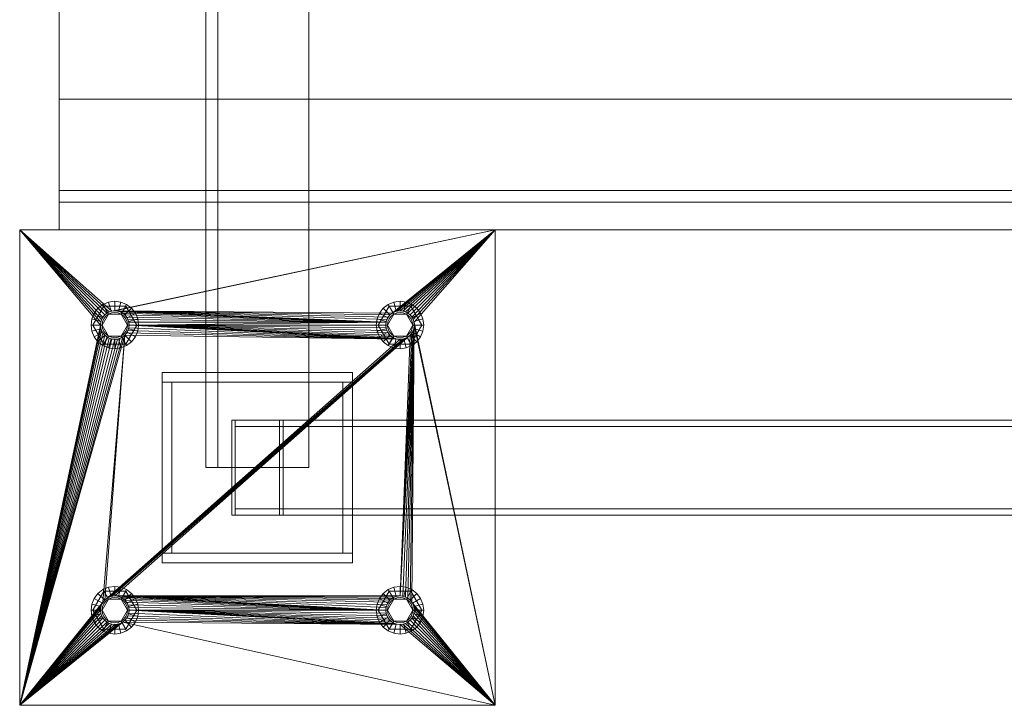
# Model space of a CAD drawing. Header units: millimetres. Extents: x -1970 to 61924, y -58230 to 6847.
# Tile 391 of 656: x 8333 to 8955, y -18900 to -18467. Entities that reach past the tile are written whole.
import ezdxf

# ---------------------------------------------------------------- set-up
doc = ezdxf.new("R2010")
doc.units = ezdxf.units.MM
doc.layers.add('COTAS_O', color=1, linetype='Continuous', lineweight=0)
doc.layers.add('superior_mezcladora', color=7, linetype='Continuous', lineweight=0)
doc.dimstyles.new('R19_100', dxfattribs={"dimtxt": 250, "dimasz": 150, "dimexe": 150, "dimexo": 80, "dimgap": 100, "dimtad": 1, "dimtih": 1, "dimtoh": 1, "dimdsep": 46, "dimcen": 0.09, "dimadec": 0, "dimazin": 0, "dimtfac": 1, "dimtdec": 4, "dimtofl": 0, "dimtmove": 0, "dimatfit": 3, "dimfxl": 1, "dimtolj": 1, "dimtzin": 0, "dimarcsym": 0})

# ---------------------------------------------------------------- blocks, each defined once
blk = doc.blocks.new('DIM_R26_36')
at = {"layer": 'COTAS_O'}
for p, q in [((9108.38, -17350), (9063.38, -17500)), ((9808.38, -17350), (9108.38, -17350)), ((9108.38, -18650), (9108.38, -17350)), ((9108.38, -17350), (9153.38, -17500)), ((9108.38, -18650), (9063.38, -18500)), ((9108.38, -18650), (9153.38, -18500)), ((9808.38, -18650), (9108.38, -18650))]:
    blk.add_line(p, q, dxfattribs=at)
blk.add_text('1300 O', height=250, rotation=90, dxfattribs=at).set_placement((9008.38, -18000))

msp = doc.modelspace()

# ---------------------------------------------------------------- linework, layer by layer
at = {"layer": 'superior_mezcladora'}
for p, q in [((8450.881, -17250), (8450.881, -18750)), ((8458.381, -18750), (8458.381, -17250)), ((8515.881, -18750), (8515.881, -17250)), ((8358.381, -18600), (8358.381, -17400)), ((8358.381, -18582.5), (8358.381, -18517.5)), ((8358.381, -18517.5), (9808.381, -18517.5)), ((8358.381, -18582.5), (8358.381, -18575)), ((8358.381, -18575), (9808.381, -18575)), ((9808.381, -18582.5), (8358.381, -18582.5)), ((8333.381, -18900), (8333.381, -18600)), ((8333.381, -18600), (8384.381, -18660)), ((8333.381, -18600), (8384.554, -18658.244)), ((8333.381, -18600), (8385.067, -18656.556)), ((8333.381, -18600), (8385.898, -18655)), ((8333.381, -18600), (8387.018, -18653.636)), ((8333.381, -18600), (8388.381, -18652.517)), ((8333.381, -18600), (8389.937, -18651.685)), ((8333.381, -18600), (8391.626, -18651.173)), ((8333.381, -18600), (8633.381, -18600)), ((9808.381, -18600), (8358.381, -18600)), ((8633.381, -18600), (8391.626, -18651.173)), ((8633.381, -18600), (8393.381, -18651)), ((8633.381, -18600), (8568.381, -18652.517)), ((8633.381, -18600), (8569.937, -18651.685)), ((8633.381, -18600), (8571.626, -18651.173)), ((8633.381, -18600), (8573.381, -18651)), ((8633.381, -18600), (8575.137, -18651.173)), ((8633.381, -18600), (8576.826, -18651.685)), ((8633.381, -18600), (8578.382, -18652.517)), ((8633.381, -18600), (8579.745, -18653.636)), ((8633.381, -18600), (8580.865, -18655)), ((8633.381, -18600), (8581.696, -18656.556)), ((8633.381, -18600), (8582.209, -18658.244)), ((8633.381, -18600), (8633.381, -18900)), ((8389.499, -18645.511), (8385.881, -18647.01)), ((8393.381, -18645), (8389.499, -18645.511)), ((8391.052, -18651.307), (8389.499, -18645.511)), ((8397.264, -18645.511), (8393.381, -18645)), ((8393.381, -18651), (8393.381, -18645)), ((8395.711, -18651.307), (8397.264, -18645.511)), ((8400.881, -18647.01), (8397.264, -18645.511)), ((8569.499, -18645.511), (8565.881, -18647.01)), ((8573.381, -18645), (8569.499, -18645.511)), ((8571.052, -18651.307), (8569.499, -18645.511)), ((8577.264, -18645.511), (8573.381, -18645)), ((8573.381, -18651), (8573.381, -18645)), ((8575.711, -18651.307), (8577.264, -18645.511)), ((8580.881, -18647.01), (8577.264, -18645.511)), ((8386.456, -18648.006), (8379.531, -18660)), ((8382.775, -18649.393), (8380.391, -18652.5)), ((8385.881, -18647.01), (8382.775, -18649.393)), ((8387.018, -18653.636), (8382.775, -18649.393)), ((8388.881, -18652.206), (8385.881, -18647.01)), ((8400.306, -18648.006), (8386.456, -18648.006)), ((8389.381, -18653.072), (8386.456, -18648.006)), ((8389.937, -18651.685), (8388.381, -18652.517)), ((8388.881, -18652.206), (8391.052, -18651.307)), ((8391.626, -18651.173), (8389.937, -18651.685)), ((8391.052, -18651.307), (8393.381, -18651)), ((8391.311, -18652.273), (8393.381, -18652)), ((8393.381, -18651), (8391.626, -18651.173)), ((8395.137, -18651.173), (8393.381, -18651)), ((8393.381, -18651), (8564.554, -18658.244)), ((8393.381, -18651), (8565.067, -18656.556)), ((8393.381, -18651), (8565.898, -18655)), ((8393.381, -18651), (8567.018, -18653.636)), ((8393.381, -18651), (8568.381, -18652.517)), ((8393.381, -18651), (8395.711, -18651.307)), ((8393.381, -18652), (8395.452, -18652.273)), ((8396.826, -18651.685), (8395.137, -18651.173)), ((8395.137, -18651.173), (8564.554, -18658.244)), ((8395.711, -18651.307), (8397.881, -18652.206)), ((8398.382, -18652.517), (8396.826, -18651.685)), ((8396.826, -18651.685), (8564.554, -18658.244)), ((8397.381, -18653.072), (8400.306, -18648.006)), ((8397.881, -18652.206), (8400.881, -18647.01)), ((8399.745, -18653.636), (8403.988, -18649.393)), ((8407.231, -18660), (8400.306, -18648.006)), ((8403.988, -18649.393), (8400.881, -18647.01)), ((8406.372, -18652.5), (8403.988, -18649.393)), ((8566.456, -18648.006), (8559.531, -18660)), ((8562.775, -18649.393), (8560.391, -18652.5)), ((8565.881, -18647.01), (8562.775, -18649.393)), ((8567.018, -18653.636), (8562.775, -18649.393)), ((8568.881, -18652.206), (8565.881, -18647.01)), ((8580.306, -18648.006), (8566.456, -18648.006)), ((8569.381, -18653.072), (8566.456, -18648.006)), ((8569.937, -18651.685), (8568.381, -18652.517)), ((8568.881, -18652.206), (8571.052, -18651.307)), ((8571.626, -18651.173), (8569.937, -18651.685)), ((8571.052, -18651.307), (8573.381, -18651)), ((8571.311, -18652.273), (8573.381, -18652)), ((8573.381, -18651), (8571.626, -18651.173)), ((8575.137, -18651.173), (8573.381, -18651)), ((8573.381, -18651), (8575.711, -18651.307)), ((8573.381, -18652), (8575.452, -18652.273)), ((8576.826, -18651.685), (8575.137, -18651.173)), ((8575.711, -18651.307), (8577.881, -18652.206)), ((8578.382, -18652.517), (8576.826, -18651.685)), ((8577.381, -18653.072), (8580.306, -18648.006)), ((8577.881, -18652.206), (8580.881, -18647.01)), ((8579.745, -18653.636), (8583.988, -18649.393)), ((8587.231, -18660), (8580.306, -18648.006)), ((8583.988, -18649.393), (8580.881, -18647.01)), ((8586.372, -18652.5), (8583.988, -18649.393)), ((8378.893, -18656.118), (8378.381, -18660)), ((8380.391, -18652.5), (8378.893, -18656.118)), ((8384.688, -18657.671), (8378.893, -18656.118)), ((8385.587, -18655.5), (8380.391, -18652.5)), ((8384.381, -18660), (8384.688, -18657.671)), ((8384.554, -18658.244), (8384.381, -18660)), ((8385.067, -18656.556), (8384.554, -18658.244)), ((8384.688, -18657.671), (8385.587, -18655.5)), ((8385.898, -18655), (8385.067, -18656.556)), ((8385.381, -18660), (8389.381, -18653.072)), ((8385.381, -18660), (8385.654, -18657.929)), ((8385.587, -18655.5), (8387.018, -18653.636)), ((8385.654, -18657.929), (8386.453, -18656)), ((8387.018, -18653.636), (8385.898, -18655)), ((8386.453, -18656), (8387.725, -18654.343)), ((8387.018, -18653.636), (8388.881, -18652.206)), ((8388.381, -18652.517), (8387.018, -18653.636)), ((8387.725, -18654.343), (8389.381, -18653.072)), ((8389.381, -18653.072), (8391.311, -18652.273)), ((8389.381, -18653.072), (8397.381, -18653.072)), ((8395.452, -18652.273), (8397.381, -18653.072)), ((8397.381, -18653.072), (8399.038, -18654.343)), ((8397.381, -18653.072), (8401.381, -18660)), ((8397.881, -18652.206), (8399.745, -18653.636)), ((8399.745, -18653.636), (8398.382, -18652.517)), ((8398.382, -18652.517), (8564.554, -18658.244)), ((8399.038, -18654.343), (8400.31, -18656)), ((8400.865, -18655), (8399.745, -18653.636)), ((8399.745, -18653.636), (8564.554, -18658.244)), ((8399.745, -18653.636), (8401.176, -18655.5)), ((8400.31, -18656), (8401.109, -18657.929)), ((8401.696, -18656.556), (8400.865, -18655)), ((8400.865, -18655), (8564.554, -18658.244)), ((8401.109, -18657.929), (8401.381, -18660)), ((8401.176, -18655.5), (8406.372, -18652.5)), ((8401.176, -18655.5), (8402.075, -18657.671)), ((8402.209, -18658.244), (8401.696, -18656.556)), ((8401.696, -18656.556), (8564.554, -18658.244)), ((8402.075, -18657.671), (8407.87, -18656.118)), ((8402.075, -18657.671), (8402.381, -18660)), ((8402.381, -18660), (8402.209, -18658.244)), ((8402.209, -18658.244), (8564.554, -18658.244)), ((8402.381, -18660), (8564.554, -18658.244)), ((8407.87, -18656.118), (8406.372, -18652.5)), ((8408.381, -18660), (8407.87, -18656.118)), ((8558.893, -18656.118), (8558.381, -18660)), ((8560.391, -18652.5), (8558.893, -18656.118)), ((8564.688, -18657.671), (8558.893, -18656.118)), ((8565.587, -18655.5), (8560.391, -18652.5)), ((8564.381, -18660), (8564.688, -18657.671)), ((8564.554, -18658.244), (8564.381, -18660)), ((8565.067, -18656.556), (8564.554, -18658.244)), ((8564.688, -18657.671), (8565.587, -18655.5)), ((8565.898, -18655), (8565.067, -18656.556)), ((8565.381, -18660), (8569.381, -18653.072)), ((8565.381, -18660), (8565.654, -18657.929)), ((8565.587, -18655.5), (8567.018, -18653.636)), ((8565.654, -18657.929), (8566.453, -18656)), ((8567.018, -18653.636), (8565.898, -18655)), ((8566.453, -18656), (8567.725, -18654.343)), ((8567.018, -18653.636), (8568.881, -18652.206)), ((8568.381, -18652.517), (8567.018, -18653.636)), ((8567.725, -18654.343), (8569.381, -18653.072)), ((8569.381, -18653.072), (8571.311, -18652.273)), ((8569.381, -18653.072), (8577.381, -18653.072)), ((8575.452, -18652.273), (8577.381, -18653.072)), ((8577.381, -18653.072), (8579.038, -18654.343)), ((8577.381, -18653.072), (8581.381, -18660)), ((8577.881, -18652.206), (8579.745, -18653.636)), ((8579.745, -18653.636), (8578.382, -18652.517)), ((8579.038, -18654.343), (8580.31, -18656)), ((8580.865, -18655), (8579.745, -18653.636)), ((8579.745, -18653.636), (8581.176, -18655.5)), ((8580.31, -18656), (8581.109, -18657.929)), ((8581.696, -18656.556), (8580.865, -18655)), ((8581.109, -18657.929), (8581.381, -18660)), ((8581.176, -18655.5), (8586.372, -18652.5)), ((8581.176, -18655.5), (8582.075, -18657.671)), ((8582.209, -18658.244), (8581.696, -18656.556)), ((8582.075, -18657.671), (8587.87, -18656.118)), ((8582.075, -18657.671), (8582.381, -18660)), ((8633.381, -18900), (8582.209, -18658.244)), ((8582.381, -18660), (8582.209, -18658.244)), ((8587.87, -18656.118), (8586.372, -18652.5)), ((8588.381, -18660), (8587.87, -18656.118)), ((8333.381, -18900), (8384.381, -18660)), ((8384.554, -18661.756), (8333.381, -18900)), ((8385.067, -18663.444), (8333.381, -18900)), ((8384.381, -18660), (8378.381, -18660)), ((8378.381, -18660), (8378.893, -18663.882)), ((8384.688, -18662.329), (8378.893, -18663.882)), ((8378.893, -18663.882), (8380.391, -18667.5)), ((8385.381, -18660), (8379.531, -18660)), ((8379.531, -18660), (8386.456, -18671.994)), ((8385.587, -18664.5), (8380.391, -18667.5)), ((8384.381, -18660), (8384.554, -18661.756)), ((8384.688, -18662.329), (8384.381, -18660)), ((8384.554, -18661.756), (8385.067, -18663.444)), ((8385.587, -18664.5), (8384.688, -18662.329)), ((8385.067, -18663.444), (8385.898, -18665)), ((8385.654, -18662.071), (8385.381, -18660)), ((8389.381, -18666.928), (8385.381, -18660)), ((8387.018, -18666.364), (8385.587, -18664.5)), ((8386.453, -18664), (8385.654, -18662.071)), ((8387.725, -18665.657), (8386.453, -18664)), ((8401.381, -18660), (8397.381, -18666.928)), ((8400.31, -18664), (8399.038, -18665.657)), ((8401.176, -18664.5), (8399.745, -18666.364)), ((8400.306, -18671.994), (8407.231, -18660)), ((8401.109, -18662.071), (8400.31, -18664)), ((8400.865, -18665), (8401.696, -18663.444)), ((8401.381, -18660), (8401.109, -18662.071)), ((8402.075, -18662.329), (8401.176, -18664.5)), ((8401.176, -18664.5), (8406.372, -18667.5)), ((8407.231, -18660), (8401.381, -18660)), ((8401.696, -18663.444), (8402.209, -18661.756)), ((8573.381, -18669), (8401.696, -18663.444)), ((8402.381, -18660), (8402.075, -18662.329)), ((8402.075, -18662.329), (8407.87, -18663.882)), ((8402.209, -18661.756), (8402.381, -18660)), ((8573.381, -18669), (8402.209, -18661.756)), ((8564.381, -18660), (8402.381, -18660)), ((8564.554, -18661.756), (8402.381, -18660)), ((8565.067, -18663.444), (8402.381, -18660)), ((8565.898, -18665), (8402.381, -18660)), ((8567.018, -18666.364), (8402.381, -18660)), ((8568.381, -18667.483), (8402.381, -18660)), ((8569.937, -18668.315), (8402.381, -18660)), ((8571.626, -18668.827), (8402.381, -18660)), ((8573.381, -18669), (8402.381, -18660)), ((8408.381, -18660), (8402.381, -18660)), ((8406.372, -18667.5), (8407.87, -18663.882)), ((8407.87, -18663.882), (8408.381, -18660)), ((8564.381, -18660), (8558.381, -18660)), ((8558.381, -18660), (8558.893, -18663.882)), ((8564.688, -18662.329), (8558.893, -18663.882)), ((8558.893, -18663.882), (8560.391, -18667.5)), ((8565.381, -18660), (8559.531, -18660)), ((8559.531, -18660), (8566.456, -18671.994)), ((8565.587, -18664.5), (8560.391, -18667.5)), ((8564.381, -18660), (8564.554, -18661.756)), ((8564.688, -18662.329), (8564.381, -18660)), ((8564.554, -18661.756), (8565.067, -18663.444)), ((8565.587, -18664.5), (8564.688, -18662.329)), ((8565.067, -18663.444), (8565.898, -18665)), ((8565.654, -18662.071), (8565.381, -18660)), ((8569.381, -18666.928), (8565.381, -18660)), ((8567.018, -18666.364), (8565.587, -18664.5)), ((8566.453, -18664), (8565.654, -18662.071)), ((8567.725, -18665.657), (8566.453, -18664)), ((8582.381, -18660), (8573.381, -18831)), ((8582.209, -18661.756), (8573.381, -18831)), ((8581.696, -18663.444), (8573.381, -18831)), ((8582.381, -18660), (8575.137, -18831.173)), ((8576.826, -18831.685), (8582.381, -18660)), ((8581.381, -18660), (8577.381, -18666.928)), ((8578.382, -18832.517), (8582.381, -18660)), ((8580.31, -18664), (8579.038, -18665.657)), ((8579.745, -18833.636), (8582.381, -18660)), ((8581.176, -18664.5), (8579.745, -18666.364)), ((8580.306, -18671.994), (8587.231, -18660)), ((8581.109, -18662.071), (8580.31, -18664)), ((8580.865, -18835), (8582.381, -18660)), ((8580.865, -18665), (8581.696, -18663.444)), ((8581.381, -18660), (8581.109, -18662.071)), ((8582.075, -18662.329), (8581.176, -18664.5)), ((8581.176, -18664.5), (8586.372, -18667.5)), ((8587.231, -18660), (8581.381, -18660)), ((8581.696, -18663.444), (8582.209, -18661.756)), ((8582.381, -18660), (8582.075, -18662.329)), ((8582.075, -18662.329), (8587.87, -18663.882)), ((8582.209, -18661.756), (8582.381, -18660)), ((8633.381, -18900), (8582.381, -18660)), ((8588.381, -18660), (8582.381, -18660)), ((8586.372, -18667.5), (8587.87, -18663.882)), ((8587.87, -18663.882), (8588.381, -18660)), ((8385.898, -18665), (8333.381, -18900)), ((8387.018, -18666.364), (8333.381, -18900)), ((8399.745, -18666.364), (8333.381, -18900)), ((8388.381, -18667.483), (8333.381, -18900)), ((8398.382, -18667.483), (8333.381, -18900)), ((8389.937, -18668.315), (8333.381, -18900)), ((8396.826, -18668.315), (8333.381, -18900)), ((8391.626, -18668.827), (8333.381, -18900)), ((8395.137, -18668.827), (8333.381, -18900)), ((8393.381, -18669), (8333.381, -18900)), ((8380.391, -18667.5), (8382.775, -18670.607)), ((8387.018, -18666.364), (8382.775, -18670.607)), ((8382.775, -18670.607), (8385.881, -18672.99)), ((8388.881, -18667.794), (8385.881, -18672.99)), ((8385.898, -18665), (8387.018, -18666.364)), ((8399.745, -18666.364), (8385.898, -18835)), ((8389.381, -18666.928), (8386.456, -18671.994)), ((8387.018, -18666.364), (8388.381, -18667.483)), ((8399.745, -18666.364), (8387.018, -18833.636)), ((8579.745, -18666.364), (8387.018, -18833.636)), ((8388.881, -18667.794), (8387.018, -18666.364)), ((8578.382, -18667.483), (8387.018, -18833.636)), ((8576.826, -18668.315), (8387.018, -18833.636)), ((8575.137, -18668.827), (8387.018, -18833.636)), ((8573.381, -18669), (8387.018, -18833.636)), ((8389.381, -18666.928), (8387.725, -18665.657)), ((8579.745, -18666.364), (8388.381, -18832.517)), ((8388.381, -18667.483), (8389.937, -18668.315)), ((8391.052, -18668.693), (8388.881, -18667.794)), ((8391.311, -18667.727), (8389.381, -18666.928)), ((8397.381, -18666.928), (8389.381, -18666.928)), ((8391.052, -18668.693), (8389.499, -18674.489)), ((8579.745, -18666.364), (8389.937, -18831.685)), ((8389.937, -18668.315), (8391.626, -18668.827)), ((8393.381, -18669), (8391.052, -18668.693)), ((8393.381, -18668), (8391.311, -18667.727)), ((8579.745, -18666.364), (8391.626, -18831.173)), ((8391.626, -18668.827), (8393.381, -18669)), ((8579.745, -18666.364), (8393.381, -18831)), ((8395.452, -18667.727), (8393.381, -18668)), ((8395.711, -18668.693), (8393.381, -18669)), ((8393.381, -18669), (8395.137, -18668.827)), ((8393.381, -18669), (8393.381, -18675)), ((8395.137, -18668.827), (8396.826, -18668.315)), ((8397.381, -18666.928), (8395.452, -18667.727)), ((8397.881, -18667.794), (8395.711, -18668.693)), ((8395.711, -18668.693), (8397.264, -18674.489)), ((8396.826, -18668.315), (8398.382, -18667.483)), ((8399.038, -18665.657), (8397.381, -18666.928)), ((8397.381, -18666.928), (8400.306, -18671.994)), ((8399.745, -18666.364), (8397.881, -18667.794)), ((8397.881, -18667.794), (8400.881, -18672.99)), ((8398.382, -18667.483), (8399.745, -18666.364)), ((8399.745, -18666.364), (8400.865, -18665)), ((8573.381, -18669), (8399.745, -18666.364)), ((8399.745, -18666.364), (8403.988, -18670.607)), ((8573.381, -18669), (8400.865, -18665)), ((8400.881, -18672.99), (8403.988, -18670.607)), ((8403.988, -18670.607), (8406.372, -18667.5)), ((8560.391, -18667.5), (8562.775, -18670.607)), ((8567.018, -18666.364), (8562.775, -18670.607)), ((8562.775, -18670.607), (8565.881, -18672.99)), ((8568.881, -18667.794), (8565.881, -18672.99)), ((8565.898, -18665), (8567.018, -18666.364)), ((8569.381, -18666.928), (8566.456, -18671.994)), ((8567.018, -18666.364), (8568.381, -18667.483)), ((8568.881, -18667.794), (8567.018, -18666.364)), ((8569.381, -18666.928), (8567.725, -18665.657)), ((8568.381, -18667.483), (8569.937, -18668.315)), ((8571.052, -18668.693), (8568.881, -18667.794)), ((8571.311, -18667.727), (8569.381, -18666.928)), ((8577.381, -18666.928), (8569.381, -18666.928)), ((8571.052, -18668.693), (8569.499, -18674.489)), ((8569.937, -18668.315), (8571.626, -18668.827)), ((8573.381, -18669), (8571.052, -18668.693)), ((8573.381, -18668), (8571.311, -18667.727)), ((8571.626, -18668.827), (8573.381, -18669)), ((8580.865, -18665), (8573.381, -18831)), ((8579.745, -18666.364), (8573.381, -18831)), ((8575.452, -18667.727), (8573.381, -18668)), ((8575.711, -18668.693), (8573.381, -18669)), ((8573.381, -18669), (8575.137, -18668.827)), ((8573.381, -18669), (8573.381, -18675)), ((8575.137, -18668.827), (8576.826, -18668.315)), ((8577.381, -18666.928), (8575.452, -18667.727)), ((8577.881, -18667.794), (8575.711, -18668.693)), ((8575.711, -18668.693), (8577.264, -18674.489)), ((8576.826, -18668.315), (8578.382, -18667.483)), ((8579.038, -18665.657), (8577.381, -18666.928)), ((8577.381, -18666.928), (8580.306, -18671.994)), ((8579.745, -18666.364), (8577.881, -18667.794)), ((8577.881, -18667.794), (8580.881, -18672.99)), ((8578.382, -18667.483), (8579.745, -18666.364)), ((8579.745, -18666.364), (8580.865, -18665)), ((8579.745, -18666.364), (8583.988, -18670.607)), ((8580.881, -18672.99), (8583.988, -18670.607)), ((8583.988, -18670.607), (8586.372, -18667.5)), ((8385.881, -18672.99), (8389.499, -18674.489)), ((8386.456, -18671.994), (8400.306, -18671.994)), ((8389.499, -18674.489), (8393.381, -18675)), ((8393.381, -18675), (8397.264, -18674.489)), ((8397.264, -18674.489), (8400.881, -18672.99)), ((8565.881, -18672.99), (8569.499, -18674.489)), ((8566.456, -18671.994), (8580.306, -18671.994)), ((8569.499, -18674.489), (8573.381, -18675)), ((8573.381, -18675), (8577.264, -18674.489)), ((8577.264, -18674.489), (8580.881, -18672.99)), ((8423.381, -18696), (8423.381, -18690)), ((8423.381, -18690), (8543.381, -18690)), ((8543.381, -18690), (8543.381, -18696)), ((8543.381, -18696), (8423.381, -18696)), ((8423.381, -18804), (8423.381, -18696)), ((8423.381, -18696), (8429.381, -18696)), ((8429.381, -18696), (8429.381, -18804)), ((8537.381, -18804), (8537.381, -18696)), ((8537.381, -18696), (8543.381, -18696)), ((8543.381, -18696), (8543.381, -18804)), ((9792.183, -18720), (8467.183, -18720)), ((8467.183, -18720), (8467.183, -18780)), ((8469.343, -18720), (8467.183, -18720)), ((8469.343, -18780), (8469.343, -18720)), ((8469.343, -18720), (9794.343, -18720)), ((8469.343, -18720), (8469.343, -18724)), ((8497.42, -18720), (8469.343, -18720)), ((9822.42, -18720), (8497.42, -18720)), ((8497.42, -18720), (8497.42, -18780)), ((8499.58, -18720), (8497.42, -18720)), ((8497.42, -18724), (8497.42, -18720)), ((8499.58, -18780), (8499.58, -18720)), ((8499.58, -18720), (9824.58, -18720)), ((8469.343, -18724), (9794.343, -18724)), ((8469.343, -18724), (8497.42, -18724)), ((9822.42, -18724), (8497.42, -18724)), ((8450.881, -18750), (8515.881, -18750)), ((8450.881, -18750), (8458.381, -18750)), ((9794.343, -18776), (8469.343, -18776)), ((8469.343, -18776), (8469.343, -18780)), ((8497.42, -18776), (8469.343, -18776)), ((8497.42, -18780), (8497.42, -18776)), ((8497.42, -18776), (9822.42, -18776)), ((8467.183, -18780), (9792.183, -18780)), ((8467.183, -18780), (8469.343, -18780)), ((9794.343, -18780), (8469.343, -18780)), ((8469.343, -18780), (8497.42, -18780)), ((8497.42, -18780), (9822.42, -18780)), ((8497.42, -18780), (8499.58, -18780)), ((9824.58, -18780), (8499.58, -18780)), ((8423.381, -18810), (8423.381, -18804)), ((8423.381, -18804), (8543.381, -18804)), ((8429.381, -18804), (8423.381, -18804)), ((8543.381, -18804), (8537.381, -18804)), ((8543.381, -18804), (8543.381, -18810)), ((8543.381, -18810), (8423.381, -18810)), ((8389.499, -18825.511), (8385.881, -18827.01)), ((8393.381, -18825), (8389.499, -18825.511)), ((8391.052, -18831.307), (8389.499, -18825.511)), ((8397.264, -18825.511), (8393.381, -18825)), ((8393.381, -18831), (8393.381, -18825)), ((8395.711, -18831.307), (8397.264, -18825.511)), ((8400.881, -18827.01), (8397.264, -18825.511)), ((8569.499, -18825.511), (8565.881, -18827.01)), ((8573.381, -18825), (8569.499, -18825.511)), ((8571.052, -18831.307), (8569.499, -18825.511)), ((8577.264, -18825.511), (8573.381, -18825)), ((8573.381, -18831), (8573.381, -18825)), ((8575.711, -18831.307), (8577.264, -18825.511)), ((8580.881, -18827.01), (8577.264, -18825.511)), ((8386.456, -18828.006), (8379.531, -18840)), ((8382.775, -18829.393), (8380.391, -18832.5)), ((8385.881, -18827.01), (8382.775, -18829.393)), ((8387.018, -18833.636), (8382.775, -18829.393)), ((8388.881, -18832.206), (8385.881, -18827.01)), ((8400.306, -18828.006), (8386.456, -18828.006)), ((8389.381, -18833.072), (8386.456, -18828.006)), ((8387.018, -18833.636), (8388.881, -18832.206)), ((8389.937, -18831.685), (8388.381, -18832.517)), ((8388.881, -18832.206), (8391.052, -18831.307)), ((8389.381, -18833.072), (8391.311, -18832.273)), ((8391.626, -18831.173), (8389.937, -18831.685)), ((8391.052, -18831.307), (8393.381, -18831)), ((8391.311, -18832.273), (8393.381, -18832)), ((8393.381, -18831), (8391.626, -18831.173)), ((8395.137, -18831.173), (8393.381, -18831)), ((8393.381, -18831), (8564.381, -18840)), ((8393.381, -18831), (8564.554, -18838.244)), ((8393.381, -18831), (8565.067, -18836.556)), ((8393.381, -18831), (8565.898, -18835)), ((8393.381, -18831), (8567.018, -18833.636)), ((8393.381, -18831), (8568.381, -18832.517)), ((8393.381, -18831), (8569.937, -18831.685)), ((8393.381, -18831), (8571.626, -18831.173)), ((8393.381, -18831), (8573.381, -18831)), ((8393.381, -18831), (8395.711, -18831.307)), ((8393.381, -18832), (8395.452, -18832.273)), ((8396.826, -18831.685), (8395.137, -18831.173)), ((8395.137, -18831.173), (8564.381, -18840)), ((8395.452, -18832.273), (8397.381, -18833.072)), ((8395.711, -18831.307), (8397.881, -18832.206)), ((8398.382, -18832.517), (8396.826, -18831.685)), ((8396.826, -18831.685), (8564.381, -18840)), ((8397.381, -18833.072), (8400.306, -18828.006)), ((8397.881, -18832.206), (8400.881, -18827.01)), ((8397.881, -18832.206), (8399.745, -18833.636)), ((8399.745, -18833.636), (8403.988, -18829.393)), ((8407.231, -18840), (8400.306, -18828.006)), ((8403.988, -18829.393), (8400.881, -18827.01)), ((8406.372, -18832.5), (8403.988, -18829.393)), ((8566.456, -18828.006), (8559.531, -18840)), ((8562.775, -18829.393), (8560.391, -18832.5)), ((8565.881, -18827.01), (8562.775, -18829.393)), ((8567.018, -18833.636), (8562.775, -18829.393)), ((8568.881, -18832.206), (8565.881, -18827.01)), ((8580.306, -18828.006), (8566.456, -18828.006)), ((8569.381, -18833.072), (8566.456, -18828.006)), ((8567.018, -18833.636), (8568.881, -18832.206)), ((8569.937, -18831.685), (8568.381, -18832.517)), ((8568.881, -18832.206), (8571.052, -18831.307)), ((8569.381, -18833.072), (8571.311, -18832.273)), ((8571.626, -18831.173), (8569.937, -18831.685)), ((8571.052, -18831.307), (8573.381, -18831)), ((8571.311, -18832.273), (8573.381, -18832)), ((8573.381, -18831), (8571.626, -18831.173)), ((8575.137, -18831.173), (8573.381, -18831)), ((8573.381, -18831), (8575.711, -18831.307)), ((8573.381, -18832), (8575.452, -18832.273)), ((8576.826, -18831.685), (8575.137, -18831.173)), ((8575.452, -18832.273), (8577.381, -18833.072)), ((8575.711, -18831.307), (8577.881, -18832.206)), ((8578.382, -18832.517), (8576.826, -18831.685)), ((8577.381, -18833.072), (8580.306, -18828.006)), ((8577.881, -18832.206), (8580.881, -18827.01)), ((8577.881, -18832.206), (8579.745, -18833.636)), ((8579.745, -18833.636), (8583.988, -18829.393)), ((8587.231, -18840), (8580.306, -18828.006)), ((8583.988, -18829.393), (8580.881, -18827.01)), ((8586.372, -18832.5), (8583.988, -18829.393)), ((8333.381, -18900), (8385.898, -18835)), ((8333.381, -18900), (8385.067, -18836.556)), ((8333.381, -18900), (8384.554, -18838.244)), ((8378.893, -18836.118), (8378.381, -18840)), ((8380.391, -18832.5), (8378.893, -18836.118)), ((8384.688, -18837.671), (8378.893, -18836.118)), ((8385.587, -18835.5), (8380.391, -18832.5)), ((8384.381, -18840), (8384.688, -18837.671)), ((8384.554, -18838.244), (8384.381, -18840)), ((8385.067, -18836.556), (8384.554, -18838.244)), ((8384.688, -18837.671), (8385.587, -18835.5)), ((8385.898, -18835), (8385.067, -18836.556)), ((8385.381, -18840), (8389.381, -18833.072)), ((8385.381, -18840), (8385.654, -18837.929)), ((8385.587, -18835.5), (8387.018, -18833.636)), ((8385.654, -18837.929), (8386.453, -18836)), ((8387.018, -18833.636), (8385.898, -18835)), ((8386.453, -18836), (8387.725, -18834.343)), ((8388.381, -18832.517), (8387.018, -18833.636)), ((8387.725, -18834.343), (8389.381, -18833.072)), ((8389.381, -18833.072), (8397.381, -18833.072)), ((8397.381, -18833.072), (8399.038, -18834.343)), ((8397.381, -18833.072), (8401.381, -18840)), ((8399.745, -18833.636), (8398.382, -18832.517)), ((8398.382, -18832.517), (8564.381, -18840)), ((8399.038, -18834.343), (8400.31, -18836)), ((8400.865, -18835), (8399.745, -18833.636)), ((8399.745, -18833.636), (8564.381, -18840)), ((8399.745, -18833.636), (8401.176, -18835.5)), ((8400.31, -18836), (8401.109, -18837.929)), ((8401.696, -18836.556), (8400.865, -18835)), ((8400.865, -18835), (8564.381, -18840)), ((8401.109, -18837.929), (8401.381, -18840)), ((8401.176, -18835.5), (8406.372, -18832.5)), ((8401.176, -18835.5), (8402.075, -18837.671)), ((8402.209, -18838.244), (8401.696, -18836.556)), ((8401.696, -18836.556), (8564.381, -18840)), ((8402.075, -18837.671), (8407.87, -18836.118)), ((8402.075, -18837.671), (8402.381, -18840)), ((8402.381, -18840), (8402.209, -18838.244)), ((8402.209, -18838.244), (8564.381, -18840)), ((8407.87, -18836.118), (8406.372, -18832.5)), ((8408.381, -18840), (8407.87, -18836.118)), ((8558.893, -18836.118), (8558.381, -18840)), ((8560.391, -18832.5), (8558.893, -18836.118)), ((8564.688, -18837.671), (8558.893, -18836.118)), ((8565.587, -18835.5), (8560.391, -18832.5)), ((8564.381, -18840), (8564.688, -18837.671)), ((8564.554, -18838.244), (8564.381, -18840)), ((8565.067, -18836.556), (8564.554, -18838.244)), ((8564.688, -18837.671), (8565.587, -18835.5)), ((8565.898, -18835), (8565.067, -18836.556)), ((8565.381, -18840), (8569.381, -18833.072)), ((8565.381, -18840), (8565.654, -18837.929)), ((8565.587, -18835.5), (8567.018, -18833.636)), ((8565.654, -18837.929), (8566.453, -18836)), ((8567.018, -18833.636), (8565.898, -18835)), ((8566.453, -18836), (8567.725, -18834.343)), ((8568.381, -18832.517), (8567.018, -18833.636)), ((8567.725, -18834.343), (8569.381, -18833.072)), ((8569.381, -18833.072), (8577.381, -18833.072)), ((8577.381, -18833.072), (8579.038, -18834.343)), ((8577.381, -18833.072), (8581.381, -18840)), ((8579.745, -18833.636), (8578.382, -18832.517)), ((8579.038, -18834.343), (8580.31, -18836)), ((8580.865, -18835), (8579.745, -18833.636)), ((8579.745, -18833.636), (8581.176, -18835.5)), ((8580.31, -18836), (8581.109, -18837.929)), ((8581.696, -18836.556), (8580.865, -18835)), ((8580.865, -18835), (8633.381, -18900)), ((8581.109, -18837.929), (8581.381, -18840)), ((8581.176, -18835.5), (8586.372, -18832.5)), ((8581.176, -18835.5), (8582.075, -18837.671)), ((8582.209, -18838.244), (8581.696, -18836.556)), ((8581.696, -18836.556), (8633.381, -18900)), ((8582.075, -18837.671), (8587.87, -18836.118)), ((8582.075, -18837.671), (8582.381, -18840)), ((8582.381, -18840), (8582.209, -18838.244)), ((8582.209, -18838.244), (8633.381, -18900)), ((8587.87, -18836.118), (8586.372, -18832.5)), ((8588.381, -18840), (8587.87, -18836.118)), ((8384.381, -18840), (8333.381, -18900)), ((8384.554, -18841.756), (8333.381, -18900)), ((8385.067, -18843.444), (8333.381, -18900)), ((8384.381, -18840), (8378.381, -18840)), ((8378.381, -18840), (8378.893, -18843.882)), ((8384.688, -18842.329), (8378.893, -18843.882)), ((8378.893, -18843.882), (8380.391, -18847.5)), ((8385.381, -18840), (8379.531, -18840)), ((8379.531, -18840), (8386.456, -18851.994)), ((8385.587, -18844.5), (8380.391, -18847.5)), ((8384.381, -18840), (8384.554, -18841.756)), ((8384.688, -18842.329), (8384.381, -18840)), ((8384.554, -18841.756), (8385.067, -18843.444)), ((8385.587, -18844.5), (8384.688, -18842.329)), ((8385.067, -18843.444), (8385.898, -18845)), ((8385.654, -18842.071), (8385.381, -18840)), ((8389.381, -18846.928), (8385.381, -18840)), ((8387.018, -18846.364), (8385.587, -18844.5)), ((8386.453, -18844), (8385.654, -18842.071)), ((8387.725, -18845.657), (8386.453, -18844)), ((8401.381, -18840), (8397.381, -18846.928)), ((8400.31, -18844), (8399.038, -18845.657)), ((8401.176, -18844.5), (8399.745, -18846.364)), ((8400.306, -18851.994), (8407.231, -18840)), ((8401.109, -18842.071), (8400.31, -18844)), ((8400.865, -18845), (8401.696, -18843.444)), ((8401.381, -18840), (8401.109, -18842.071)), ((8402.075, -18842.329), (8401.176, -18844.5)), ((8401.176, -18844.5), (8406.372, -18847.5)), ((8407.231, -18840), (8401.381, -18840)), ((8401.696, -18843.444), (8402.209, -18841.756)), ((8573.381, -18849), (8401.696, -18843.444)), ((8402.381, -18840), (8402.075, -18842.329)), ((8402.075, -18842.329), (8407.87, -18843.882)), ((8402.209, -18841.756), (8402.381, -18840)), ((8573.381, -18849), (8402.209, -18841.756)), ((8564.381, -18840), (8402.381, -18840)), ((8564.554, -18841.756), (8402.381, -18840)), ((8565.067, -18843.444), (8402.381, -18840)), ((8565.898, -18845), (8402.381, -18840)), ((8567.018, -18846.364), (8402.381, -18840)), ((8568.381, -18847.483), (8402.381, -18840)), ((8569.937, -18848.315), (8402.381, -18840)), ((8571.626, -18848.827), (8402.381, -18840)), ((8573.381, -18849), (8402.381, -18840)), ((8408.381, -18840), (8402.381, -18840)), ((8406.372, -18847.5), (8407.87, -18843.882)), ((8407.87, -18843.882), (8408.381, -18840)), ((8564.381, -18840), (8558.381, -18840)), ((8558.381, -18840), (8558.893, -18843.882)), ((8564.688, -18842.329), (8558.893, -18843.882)), ((8558.893, -18843.882), (8560.391, -18847.5)), ((8565.381, -18840), (8559.531, -18840)), ((8559.531, -18840), (8566.456, -18851.994)), ((8565.587, -18844.5), (8560.391, -18847.5)), ((8564.381, -18840), (8564.554, -18841.756)), ((8564.688, -18842.329), (8564.381, -18840)), ((8564.554, -18841.756), (8565.067, -18843.444)), ((8565.587, -18844.5), (8564.688, -18842.329)), ((8565.067, -18843.444), (8565.898, -18845)), ((8565.654, -18842.071), (8565.381, -18840)), ((8569.381, -18846.928), (8565.381, -18840)), ((8567.018, -18846.364), (8565.587, -18844.5)), ((8566.453, -18844), (8565.654, -18842.071)), ((8567.725, -18845.657), (8566.453, -18844)), ((8581.381, -18840), (8577.381, -18846.928)), ((8580.31, -18844), (8579.038, -18845.657)), ((8581.176, -18844.5), (8579.745, -18846.364)), ((8580.306, -18851.994), (8587.231, -18840)), ((8581.109, -18842.071), (8580.31, -18844)), ((8580.865, -18845), (8581.696, -18843.444)), ((8581.381, -18840), (8581.109, -18842.071)), ((8582.075, -18842.329), (8581.176, -18844.5)), ((8581.176, -18844.5), (8586.372, -18847.5)), ((8587.231, -18840), (8581.381, -18840)), ((8581.696, -18843.444), (8582.209, -18841.756)), ((8581.696, -18843.444), (8633.381, -18900)), ((8582.381, -18840), (8582.075, -18842.329)), ((8582.075, -18842.329), (8587.87, -18843.882)), ((8582.209, -18841.756), (8582.381, -18840)), ((8582.209, -18841.756), (8633.381, -18900)), ((8582.381, -18840), (8633.381, -18900)), ((8588.381, -18840), (8582.381, -18840)), ((8586.372, -18847.5), (8587.87, -18843.882)), ((8587.87, -18843.882), (8588.381, -18840)), ((8385.898, -18845), (8333.381, -18900)), ((8387.018, -18846.364), (8333.381, -18900)), ((8388.381, -18847.483), (8333.381, -18900)), ((8398.382, -18847.483), (8333.381, -18900)), ((8389.937, -18848.315), (8333.381, -18900)), ((8396.826, -18848.315), (8333.381, -18900)), ((8391.626, -18848.827), (8333.381, -18900)), ((8395.137, -18848.827), (8333.381, -18900)), ((8393.381, -18849), (8333.381, -18900)), ((8380.391, -18847.5), (8382.775, -18850.607)), ((8387.018, -18846.364), (8382.775, -18850.607)), ((8382.775, -18850.607), (8385.881, -18852.99)), ((8388.881, -18847.794), (8385.881, -18852.99)), ((8385.898, -18845), (8387.018, -18846.364)), ((8389.381, -18846.928), (8386.456, -18851.994)), ((8387.018, -18846.364), (8388.381, -18847.483)), ((8388.881, -18847.794), (8387.018, -18846.364)), ((8389.381, -18846.928), (8387.725, -18845.657)), ((8388.381, -18847.483), (8389.937, -18848.315)), ((8391.052, -18848.693), (8388.881, -18847.794)), ((8391.311, -18847.727), (8389.381, -18846.928)), ((8397.381, -18846.928), (8389.381, -18846.928)), ((8391.052, -18848.693), (8389.499, -18854.489)), ((8389.937, -18848.315), (8391.626, -18848.827)), ((8393.381, -18849), (8391.052, -18848.693)), ((8393.381, -18848), (8391.311, -18847.727)), ((8391.626, -18848.827), (8393.381, -18849)), ((8395.452, -18847.727), (8393.381, -18848)), ((8395.711, -18848.693), (8393.381, -18849)), ((8393.381, -18849), (8395.137, -18848.827)), ((8393.381, -18849), (8393.381, -18855)), ((8395.137, -18848.827), (8396.826, -18848.315)), ((8397.381, -18846.928), (8395.452, -18847.727)), ((8397.881, -18847.794), (8395.711, -18848.693)), ((8395.711, -18848.693), (8397.264, -18854.489)), ((8396.826, -18848.315), (8398.382, -18847.483)), ((8399.038, -18845.657), (8397.381, -18846.928)), ((8397.381, -18846.928), (8400.306, -18851.994)), ((8399.745, -18846.364), (8397.881, -18847.794)), ((8397.881, -18847.794), (8400.881, -18852.99)), ((8398.382, -18847.483), (8399.745, -18846.364)), ((8398.382, -18847.483), (8633.381, -18900)), ((8573.381, -18849), (8398.382, -18847.483)), ((8399.745, -18846.364), (8400.865, -18845)), ((8573.381, -18849), (8399.745, -18846.364)), ((8399.745, -18846.364), (8403.988, -18850.607)), ((8573.381, -18849), (8400.865, -18845)), ((8400.881, -18852.99), (8403.988, -18850.607)), ((8403.988, -18850.607), (8406.372, -18847.5)), ((8560.391, -18847.5), (8562.775, -18850.607)), ((8567.018, -18846.364), (8562.775, -18850.607)), ((8562.775, -18850.607), (8565.881, -18852.99)), ((8568.881, -18847.794), (8565.881, -18852.99)), ((8565.898, -18845), (8567.018, -18846.364)), ((8569.381, -18846.928), (8566.456, -18851.994)), ((8567.018, -18846.364), (8568.381, -18847.483)), ((8568.881, -18847.794), (8567.018, -18846.364)), ((8569.381, -18846.928), (8567.725, -18845.657)), ((8568.381, -18847.483), (8569.937, -18848.315)), ((8571.052, -18848.693), (8568.881, -18847.794)), ((8571.311, -18847.727), (8569.381, -18846.928)), ((8577.381, -18846.928), (8569.381, -18846.928)), ((8571.052, -18848.693), (8569.499, -18854.489)), ((8569.937, -18848.315), (8571.626, -18848.827)), ((8573.381, -18849), (8571.052, -18848.693)), ((8573.381, -18848), (8571.311, -18847.727)), ((8571.626, -18848.827), (8573.381, -18849)), ((8575.452, -18847.727), (8573.381, -18848)), ((8575.711, -18848.693), (8573.381, -18849)), ((8573.381, -18849), (8575.137, -18848.827)), ((8573.381, -18849), (8633.381, -18900)), ((8573.381, -18849), (8573.381, -18855)), ((8575.137, -18848.827), (8576.826, -18848.315)), ((8575.137, -18848.827), (8633.381, -18900)), ((8577.381, -18846.928), (8575.452, -18847.727)), ((8577.881, -18847.794), (8575.711, -18848.693)), ((8575.711, -18848.693), (8577.264, -18854.489)), ((8576.826, -18848.315), (8578.382, -18847.483)), ((8576.826, -18848.315), (8633.381, -18900)), ((8579.038, -18845.657), (8577.381, -18846.928)), ((8577.381, -18846.928), (8580.306, -18851.994)), ((8579.745, -18846.364), (8577.881, -18847.794)), ((8577.881, -18847.794), (8580.881, -18852.99)), ((8578.382, -18847.483), (8579.745, -18846.364)), ((8578.382, -18847.483), (8633.381, -18900)), ((8579.745, -18846.364), (8580.865, -18845)), ((8579.745, -18846.364), (8633.381, -18900)), ((8579.745, -18846.364), (8583.988, -18850.607)), ((8580.865, -18845), (8633.381, -18900)), ((8580.881, -18852.99), (8583.988, -18850.607)), ((8583.988, -18850.607), (8586.372, -18847.5)), ((8385.881, -18852.99), (8389.499, -18854.489)), ((8386.456, -18851.994), (8400.306, -18851.994)), ((8389.499, -18854.489), (8393.381, -18855)), ((8393.381, -18855), (8397.264, -18854.489)), ((8397.264, -18854.489), (8400.881, -18852.99)), ((8565.881, -18852.99), (8569.499, -18854.489)), ((8566.456, -18851.994), (8580.306, -18851.994)), ((8569.499, -18854.489), (8573.381, -18855)), ((8573.381, -18855), (8577.264, -18854.489)), ((8577.264, -18854.489), (8580.881, -18852.99)), ((8633.381, -18900), (8333.381, -18900))]:
    msp.add_line(p, q, dxfattribs=at)

# ---------------------------------------------------------------- dimensions: what is measured, and where the dimension line sits
at = {"layer": 'COTAS_O'}
dim = msp.add_aligned_dim(p1=(9808.381, -18650), p2=(9808.381, -17350), distance=700, text='<> O', dimstyle='R19_100', dxfattribs=at)
dim.commit()
dim.dimension.update_dxf_attribs({"geometry": 'DIM_R26_36', "text_midpoint": (9108.381, -18000)})

doc.saveas('drawing.dxf')
